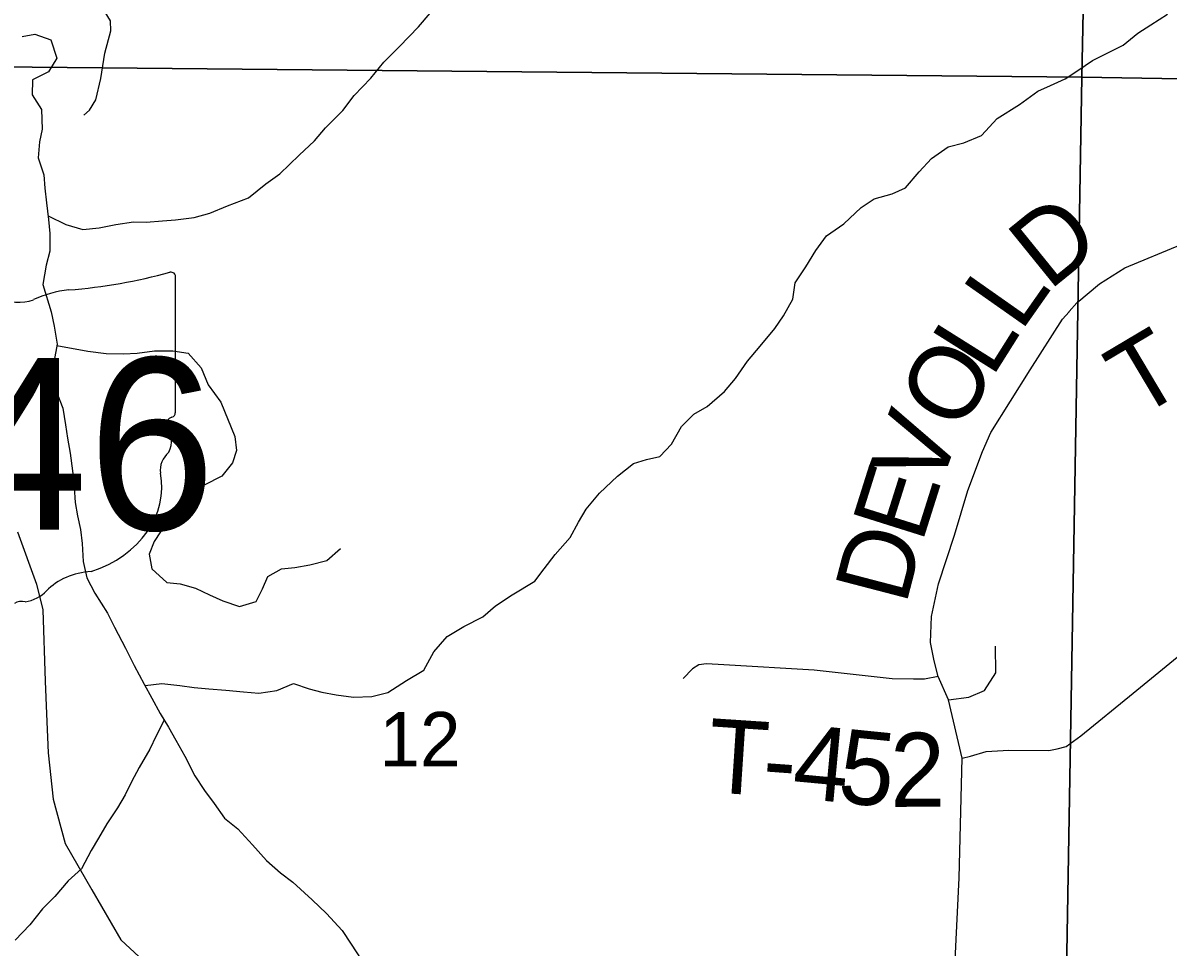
# Model space of a CAD drawing. Extents: x 2043100 to 2470832, y 443715 to 810583.
# Drawn here: x 2254313 to 2258956, y 661704 to 665453 of the extents above; entities that cross this region are included whole.
import ezdxf

# ---------------------------------------------------------------- set-up
doc = ezdxf.new("R2010")
doc.units = 0
for name, color, linetype in [('GM_X_Minor_River', 7, 'Continuous'), ('GM_X_Section', 7, 'Continuous'), ('GM_X_Section_Text', 7, 'Continuous'), ('GM_X_State_Route', 7, 'Continuous'), ('GM_X_State_Shield', 7, 'Continuous'), ('GM_X_Township_Road', 7, 'Continuous'), ('GM_X_Township_Road_Text', 7, 'Continuous')]:
    doc.layers.add(name, color=color, linetype=linetype)

msp = doc.modelspace()

# ---------------------------------------------------------------- linework, layer by layer
at = {"layer": 'GM_X_Minor_River'}
for points in [[(2254415.6, 664670.3), (2254487.8, 664635.5), (2254556, 664614.2), (2254621.9, 664620.9), (2254689.7, 664635.6), (2254761.6, 664646.3), (2254813.6, 664644.8), (2254879.5, 664649.5), (2254931.4, 664654), (2255007.3, 664662.8), (2255071.1, 664681.5), (2255142.8, 664710.3), (2255228.4, 664743.2), (2255297.8, 664800), (2255355.4, 664840.7), (2255432.6, 664915.6), (2255495.9, 664974.3), (2255539.4, 665026.8), (2255610.6, 665097.7), (2255656, 665158.2), (2255723.2, 665229), (2255776.5, 665293.7), (2255839.9, 665356.4), (2255917, 665437.3), (2255964.4, 665491.9)], [(2254808.6, 662764.8), (2254877, 662774.1), (2254949.1, 662764.8), (2255007.2, 662757.4), (2255067.2, 662752), (2255135.3, 662746.7), (2255207.3, 662739.4), (2255269.3, 662734), (2255343.2, 662744.8), (2255410.9, 662773.5), (2255473.1, 662752.1), (2255525.2, 662738.6), (2255583.3, 662727.2), (2255653.4, 662717.8), (2255727.3, 662720.6), (2255793.1, 662737.3), (2255868.6, 662786.2), (2255938.1, 662826.9), (2255979.4, 662901.5), (2256032.7, 662964.2), (2256100.2, 663004.9), (2256177.8, 663043.8), (2256229.3, 663088.4), (2256296.8, 663133.1), (2256388.2, 663188.2), (2256425.7, 663238.6), (2256471.1, 663297.2), (2256532.3, 663365.9), (2256565.7, 663428.4), (2256597.1, 663480.8), (2256650.4, 663545.5), (2256723.7, 663614.3), (2256789.1, 663665.1), (2256840.9, 663681.6), (2256894.8, 663694.2), (2256942.3, 663744.8), (2256983.5, 663815.3), (2257033, 663865.9), (2257086.6, 663896.5), (2257158, 663957.3), (2257201.4, 664009.9), (2257250.7, 664080.5), (2257302, 664141.1), (2257361.2, 664213.8), (2257396.7, 664264.3), (2257434, 664332.8), (2257443.3, 664399), (2257486.6, 664463.5), (2257527.9, 664530.1), (2257571.3, 664588.6), (2257640.8, 664637.4), (2257712, 664704.2), (2257763.7, 664738.8), (2257837.4, 664759.6), (2257891.1, 664784.2), (2257946.5, 664848.8), (2257995.9, 664903.4), (2258063.4, 664950.2), (2258127.2, 664966.9), (2258198.9, 664995.6), (2258262.1, 665064.4), (2258353.5, 665121.4), (2258426.9, 665176.2), (2258478.7, 665198.8), (2258538.4, 665225.4), (2258590, 665260), (2258649.6, 665300.7), (2258719.2, 665335.5), (2258772.9, 665362), (2258832.4, 665410.7), (2258886, 665445.3), (2258953.5, 665488.1)], [(2254309.9, 665397), (2254361.8, 665407.6), (2254426, 665384.2), (2254450.8, 665310.3), (2254417.4, 665253.9), (2254351.7, 665221.2), (2254350.4, 665161), (2254389, 665101.3), (2254391.8, 665021.2), (2254380.3, 664971), (2254375, 664904.9), (2254397.7, 664837), (2254402.3, 664782.9), (2254408.9, 664722.9), (2254417.6, 664654.9), (2254422.2, 664598.8), (2254422.9, 664526.7), (2254407.5, 664470.4), (2254394.3, 664392.2), (2254427.5, 664280.3), (2254440.1, 664222.3), (2254452.8, 664150.3), (2254439.5, 664084.1), (2254434.2, 664021.9), (2254453, 663946), (2254475.5, 663890.1), (2254486.2, 663822.1), (2254494.8, 663768.1), (2254505.4, 663708.1), (2254514.2, 663636), (2254520.9, 663570), (2254525.5, 663507.9), (2254534.1, 663453.9), (2254546.6, 663397.9), (2254553.2, 663341.9), (2254558, 663267.8), (2254572.7, 663201.8), (2254605.3, 663140), (2254656.2, 663058.4), (2254684.7, 663002.6), (2254729.6, 662916.9), (2254764.3, 662847.1), (2254805.1, 662771.3), (2254835.7, 662713.5), (2254870.3, 662651.8), (2254902.9, 662596), (2254933.4, 662544.2), (2254970.1, 662478.5), (2255010.9, 662398.7), (2255049.5, 662339), (2255088.1, 662287.3), (2255130.7, 662227.6), (2255185.1, 662184.1), (2255243.8, 662118.5), (2255300.4, 662055), (2255356.9, 662005.5), (2255407.3, 661967.9), (2255486, 661896.6), (2255544.6, 661841.1), (2255607.3, 661771.6), (2255643.8, 661715.8), (2255684.5, 661654.1)], [(2254451.5, 664143.7), (2254577.1, 664121.5), (2254651.2, 664112.3), (2254721.2, 664111), (2254777.1, 664113.5), (2254847, 664122.3), (2254921, 664123), (2254983, 664113.6), (2255035.7, 664054), (2255064.4, 663984.2), (2255115.1, 663914.6), (2255172.5, 663774.9), (2255179.1, 663718.9), (2255163.6, 663668.7), (2255120.2, 663614.1), (2255048.6, 663577.3), (2254985.1, 663528.6), (2254927.7, 663475.9), (2254894.3, 663423.5), (2254845.1, 663348.8), (2254825.6, 663298.5), (2254836.2, 663238.5), (2254896.8, 663183), (2254950.8, 663177.6), (2255013, 663160.2), (2255069.2, 663132.7), (2255123.5, 663109.2), (2255191.7, 663085.9), (2255259.5, 663106.6), (2255284.9, 663156.9), (2255306.4, 663207.2), (2255362, 663237.9), (2255416, 663244.4), (2255475.8, 663255), (2255545.6, 663271.8), (2255601.1, 663320.4)], [(2254886.1, 662624.8), (2254853.3, 662561.4), (2254827.8, 662507.1), (2254784.6, 662432.5), (2254753.3, 662374.1), (2254727.8, 662321.7), (2254696.4, 662269.3), (2254653.1, 662204.7), (2254619.7, 662146.3), (2254590.2, 662095.9), (2254551, 662021.3), (2254497.5, 661972.7), (2254442.2, 661910), (2254392.8, 661859.4), (2254341.5, 661794.8), (2254282.1, 661732)]]:
    msp.add_lwpolyline(points, dxfattribs=at)
at = {"layer": 'GM_X_Section'}
for points in [[(2253429.7, 670607.7), (2258713.1, 670509.8), (2258605.2, 665232.3), (2253356.4, 665282.6)], [(2264124.5, 670417.5), (2264044.6, 665142.3), (2258605.2, 665232.3), (2258713.1, 670509.8)], [(2253356.4, 665282.6), (2258605.2, 665232.3), (2258515.4, 659943), (2253230.7, 659976.9)], [(2264044.6, 665142.3), (2263952.7, 659859), (2258515.4, 659943), (2258605.2, 665232.3)]]:
    msp.add_lwpolyline(points, close=True, dxfattribs=at)
at = {"layer": 'GM_X_State_Route'}
for points in [[(2254291.5, 663389.2), (2254369, 663175.7), (2254394.6, 663071.7), (2254403, 662782.9), (2254409.1, 662650.6), (2254415.5, 662492.1), (2254436.4, 662303.8), (2254485.3, 662124), (2254592.4, 661937), (2254709.8, 661734.1), (2255006.7, 661459.8), (2255573.7, 661217.7), (2255920.6, 661074.1), (2255921.4, 661073.7)], [(2258092.7, 661649.4), (2258092.8, 661651), (2258108.4, 661985.4), (2258120.2, 662471.1), (2258154.2, 662479.4), (2258218.2, 662497.9), (2258310.3, 662502.5), (2258472.5, 662501.7), (2258506.5, 662507.9), (2258542.5, 662518.2), (2258602.3, 662560.7), (2258813.3, 662734.7), (2259066.2, 662941)]]:
    msp.add_lwpolyline(points, dxfattribs=at)
at = {"layer": 'GM_X_State_Shield'}
for p, q in [((2254931.4, 663871.1), (2254931.4, 664423.9)), ((2254931.2, 663871.3), (2254931.4, 663871.1))]:
    msp.add_line(p, q, dxfattribs=at)
for centre, major_axis, start_param, end_param in [((2254311.5, 665838.2), (1845.5, 0), 4.814394, 5.042369), ((2254912.1, 664426.2), (19.4, 0), 6.141152, 7.989035), ((2254297.7, 664432.6), (141.1, 0), 4.081561, 5.145723), ((2254546.9, 664075), (371.3, 0), 1.699011, 2.107814), ((2254926.9, 663830.6), (30, 0), 1.883978, 3.671073), ((2254910.7, 663869), (20.7, 0), 5.05454, 6.418171), ((2254736.2, 663760.7), (180, 0), 5.934695, 6.695948), ((2255000.8, 663639.8), (130.9, 0), 2.387724, 3.262537), ((2254414.9, 663569.5), (461.6, 0), 5.101752, 6.440018), ((2254609.5, 663026.2), (252.8, 0), 1.647645, 2.488434), ((2254289.2, 663220.5), (149.1, 0), 4.937069, 5.64225), ((2254306.1, 663075.2), (39.7, 0), 1.147584, 2.315152)]:
    msp.add_ellipse(centre, major_axis=major_axis, ratio=0.8, start_param=start_param, end_param=end_param, dxfattribs=at)
at = {"layer": 'GM_X_Township_Road'}
for points in [[(2254559.7, 665078.8), (2254583.6, 665099), (2254609.3, 665141.3), (2254628.7, 665227.7), (2254646, 665330), (2254669.4, 665420.4), (2254669.1, 665460.5), (2254642.7, 665502.4), (2254491.3, 665657.7), (2254462.9, 665707.7), (2254456.6, 665747.7), (2254476.2, 665816), (2254565.6, 665912.9), (2254734.4, 666106.5), (2254764.1, 666158.8), (2254781.7, 666209.1), (2254799.1, 666305.4), (2254828.4, 666401.8), (2254883.7, 666544.7)], [(2258554, 664280.9), (2258554.8, 664281.8), (2258585.3, 664317.1), (2258676.9, 664393.9), (2258780.6, 664458.8), (2259008.2, 664554.6), (2259062, 664591.1), (2259107.7, 664647.6), (2259148.8, 664776.2), (2259210.6, 665091.4), (2259237.6, 665231.9), (2259259.1, 665306.2), (2259290.3, 665418.7), (2259457.9, 665772.7)], [(2258120.2, 662471.1), (2258065.5, 662707.7), (2258023.7, 662801.3), (2258007.2, 662865.3), (2257992.6, 662939.4), (2257995.8, 663045.7), (2258024.9, 663178.3), (2258089.5, 663375.2), (2258144.3, 663556.1), (2258203.2, 663714.9), (2258236.7, 663791.3), (2258397, 664045.1), (2258527.7, 664250.5), (2258554, 664280.9)], [(2258065.5, 662707.7), (2258148.4, 662717.4), (2258211.5, 662744.5), (2258256.6, 662816.6), (2258256.5, 662924.8)], [(2258023.7, 662801.3), (2257967.7, 662790.9), (2257923.6, 662790.5), (2257837.4, 662792), (2257520.7, 662827.8), (2257154, 662849.3), (2257083.9, 662852.8), (2257053.9, 662848.6), (2257027.9, 662832.4), (2256990.2, 662794)]]:
    msp.add_lwpolyline(points, dxfattribs=at)

# ---------------------------------------------------------------- texts
at = {"layer": 'GM_X_Section_Text'}
msp.add_text('12', height=220.83, rotation=0, dxfattribs=at).set_placement((2255758.8, 662437.1))
at = {"layer": 'GM_X_State_Shield'}
msp.add_text('146', height=696.1, dxfattribs=at).set_placement((2253541.3, 663397.4))
at = {"layer": 'GM_X_Township_Road_Text'}
for s, rotation, p in [('D', 38.9977, (2258472.4, 664363.5)), ('L', 54.8823, (2258358.3, 664195.9)), ('L', 57.8279, (2258241.1, 664009.4)), ('T', 30.7219, (2258829.8, 663844.2)), ('O', 59.571, (2258108.6, 663783.8)), ('V', 69.8473, (2258023.7, 663548.8)), ('E', 72.488, (2257957.4, 663338.3)), ('D', 75.3948, (2257891.9, 663086.7)), ('T', 356.2216, (2257082.2, 662333.5)), ('4', 354.6897, (2257426.9, 662309.9)), ('5', 354.2397, (2257610.3, 662292.9)), ('2', 0.51, (2257829.9, 662272.7)), ('-', 355.8282, (2257305.6, 662318.8))]:
    msp.add_text(s, height=300, rotation=rotation, dxfattribs=at).set_placement(p)

doc.saveas('drawing.dxf')
